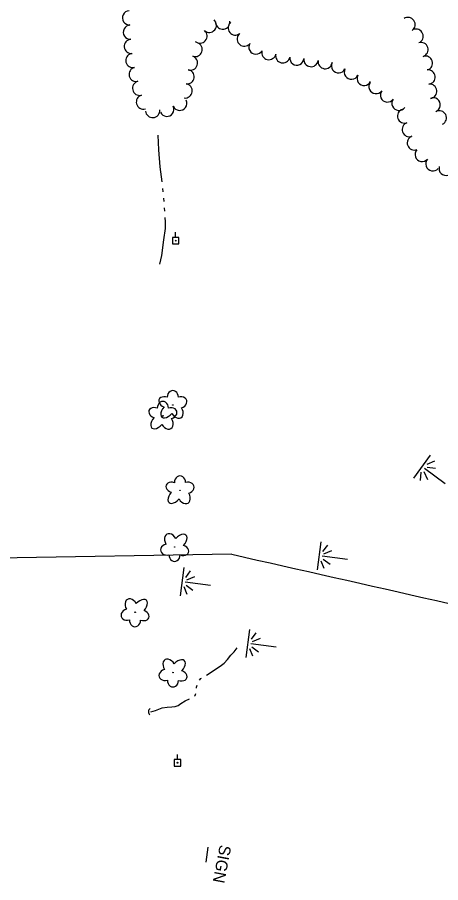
# Model space of a CAD drawing. Extents: x 589250 to 1188077, y 162953 to 363065.
# Drawn here: x 594172.1 to 594389.9, y 182746.8 to 183191.8 of the extents above; entities that cross this region are included whole.
import ezdxf

# ---------------------------------------------------------------- set-up
doc = ezdxf.new("R2010")
doc.units = 0
for name, color, linetype in [('E_DRN', 7, 'Continuous'), ('E_DRN_DrainTile', 7, 'Continuous'), ('E_LAND_TreeLine_P', 7, 'Continuous'), ('E_LAND_Vegetation', 7, 'Continuous'), ('E_SGN', 7, 'Continuous'), ('E_SGN_Text', 7, 'Continuous'), ('E_UTL_EPowerPole', 7, 'Continuous'), ('E_WTR_FlowLine', 7, 'Continuous'), ('E_WTR_Wetland', 7, 'Continuous')]:
    doc.layers.add(name, color=color, linetype=linetype)

# ---------------------------------------------------------------- blocks, each defined once
blk = doc.blocks.new('POINT_DISPLAY')
blk.add_line((0, 0), (0, 0))

msp = doc.modelspace()

# ---------------------------------------------------------------- linework, layer by layer
at = {"layer": 'E_DRN'}
msp.add_arc((594241.63, 182834.79), 2.06, 126.6498, 232.91, dxfattribs=at)
at = {"layer": 'E_DRN_DrainTile'}
msp.add_line((594282.43, 182915.7), (593737.86, 182906.66), dxfattribs=at)
msp.add_lwpolyline([(594282.43, 182915.7), (594289.01, 182914.21), (594295.59, 182912.72), (594302.18, 182911.23), (594308.76, 182909.74), (594315.34, 182908.25), (594321.92, 182906.76), (594328.51, 182905.27), (594335.09, 182903.78), (594341.67, 182902.29), (594348.25, 182900.8), (594354.83, 182899.31), (594361.42, 182897.82), (594368, 182896.32), (594374.58, 182894.83), (594381.16, 182893.34), (594387.75, 182891.85), (594394.33, 182890.36)], dxfattribs=at)
msp.add_lwpolyline([(594282.43, 182915.7), (594289.01, 182914.21), (594295.59, 182912.72), (594302.18, 182911.23), (594308.76, 182909.74), (594315.34, 182908.25), (594321.92, 182906.76), (594328.51, 182905.27), (594335.09, 182903.78), (594341.67, 182902.29), (594348.25, 182900.8), (594354.83, 182899.31), (594361.42, 182897.82), (594368, 182896.32), (594374.58, 182894.83), (594381.16, 182893.34), (594387.75, 182891.85), (594394.33, 182890.36)], dxfattribs=at)
at = {"layer": 'E_LAND_TreeLine_P'}
for centre, start, end in [((594229.87, 183191.47), 93.3878, 273.3878), ((594373.11, 183188.08), 304.3864, 124.3864), ((594230.3, 183184.15), 93.3878, 273.3878), ((594270.9, 183187.67), 228.9302, 48.9302), ((594277.8, 183189.34), 187.6468, 7.6468), ((594284.24, 183186.28), 129.3488, 309.3488), ((594266.08, 183182.14), 228.9302, 48.9302), ((594288.9, 183180.6), 129.3488, 309.3488), ((594377.25, 183182.03), 304.3864, 124.3864), ((594230.83, 183176.83), 94.7983, 274.7983), ((594263.64, 183175.22), 250.7519, 70.7519), ((594294.87, 183176.46), 149.1615, 329.1615), ((594379.79, 183175.18), 287.9728, 107.9728), ((594301.55, 183173.63), 166.7654, 346.7654), ((594231.56, 183169.54), 103.852, 283.852), ((594261.22, 183168.29), 250.7519, 70.7519), ((594308.69, 183171.95), 166.7654, 346.7654), ((594315.93, 183170.82), 173.9877, 353.9877), ((594323.22, 183170.03), 171.8674, 351.8674), ((594330.49, 183168.99), 171.8674, 351.8674), ((594382.05, 183168.2), 287.9728, 107.9728), ((594233.32, 183162.41), 103.852, 283.852), ((594259.47, 183161.2), 262.1828, 82.1828), ((594337.4, 183166.83), 153.5928, 333.5928), ((594343.98, 183163.58), 153.8663, 333.8663), ((594383.43, 183161.03), 276.4981, 96.4981), ((594350.57, 183160.35), 153.8663, 333.8663), ((594235.08, 183155.29), 103.852, 283.852), ((594258.48, 183153.93), 262.1828, 82.1828), ((594356.58, 183156.16), 144.0367, 324.0367), ((594384.26, 183153.74), 276.4981, 96.4981), ((594237.02, 183148.21), 105.8928, 285.8928), ((594362.52, 183151.85), 144.0367, 324.0367), ((594255.7, 183147.55), 204.8071, 24.8071), ((594368.46, 183147.54), 144.0367, 324.0367), ((594386.04, 183146.7), 293.2161, 113.2161), ((594241.73, 183143.85), 184.863, 4.863), ((594249.04, 183144.47), 204.8071, 24.8071), ((594371.35, 183140.97), 109.1923, 289.1923), ((594389.22, 183140.09), 296.6015, 116.6015), ((594373.76, 183134.03), 109.1923, 289.1923), ((594376.37, 183127.18), 110.8966, 290.8966), ((594380.37, 183121.28), 138.9132, 318.9132), ((594385.9, 183116.46), 138.9132, 318.9132), ((594392.72, 183114.07), 165.3179, 345.3179)]:
    msp.add_arc(centre, 3.67, start, end, dxfattribs=at)
at = {"layer": 'E_LAND_Vegetation'}
for centre in [(594252.14, 182992.45), (594247.01, 182986.86), (594255.83, 182948.52), (594253.1, 182919.39), (594232.76, 182885.87), (594252.26, 182854.88)]:
    msp.add_circle(centre, 0.128, dxfattribs=at)
for centre, major_axis, ratio in [((594248.43, 182993.96), (3.43, -1.17), 0.716896), ((594252.14, 182996.43), (0.01, -3.45), 0.832022), ((594255.83, 182993.73), (-3.46, -1.05), 0.782863), ((594243.29, 182988.37), (3.43, -1.17), 0.716896), ((594247, 182990.84), (0.01, -3.45), 0.832022), ((594249.62, 182989.77), (3.11, 3.59), 0.560249), ((594250.7, 182988.14), (-3.46, -1.05), 0.782863), ((594254.13, 182989.53), (-2.15, 3.63), 0.691916), ((594244.48, 182984.18), (3.11, 3.59), 0.560249), ((594249, 182983.94), (-2.15, 3.63), 0.691916), ((594255.82, 182952.5), (0.01, -3.45), 0.832022), ((594252.11, 182950.03), (3.43, -1.17), 0.716896), ((594259.52, 182949.8), (-3.46, -1.05), 0.782863), ((594253.3, 182945.84), (3.11, 3.59), 0.560249), ((594257.82, 182945.6), (-2.15, 3.63), 0.691916), ((594251.16, 182922.34), (2.08, -3.67), 0.691916), ((594255.68, 182922.02), (-3.18, -3.53), 0.560249), ((594249.39, 182918.18), (3.48, 0.98), 0.782863), ((594256.79, 182917.8), (-3.41, 1.23), 0.716896), ((594253.03, 182915.41), (0.06, 3.45), 0.832022), ((594230.82, 182888.82), (2.08, -3.67), 0.691916), ((594235.33, 182888.5), (-3.18, -3.53), 0.560249), ((594229.04, 182884.66), (3.48, 0.98), 0.782863), ((594236.44, 182884.28), (-3.41, 1.23), 0.716896), ((594232.68, 182881.89), (0.06, 3.45), 0.832022), ((594250.32, 182857.83), (2.08, -3.67), 0.691916), ((594254.83, 182857.5), (-3.18, -3.53), 0.560249), ((594248.55, 182853.67), (3.48, 0.98), 0.782863), ((594255.94, 182853.29), (-3.41, 1.23), 0.716896), ((594252.19, 182850.89), (0.06, 3.45), 0.832022)]:
    msp.add_ellipse(centre, major_axis=major_axis, ratio=ratio, start_param=1.570796, end_param=4.712389, dxfattribs=at)
at = {"layer": 'E_SGN'}
msp.add_line((594269.26, 182757.3), (594270.25, 182765.14), dxfattribs=at)
at = {"layer": 'E_UTL_EPowerPole'}
for points in [[(594253.58, 183078.6), (594253.58, 183081.25)], [(594255.26, 183078.6), (594251.9, 183078.6)], [(594251.9, 183078.6), (594251.9, 183075.25)], [(594255.26, 183075.25), (594255.26, 183078.6)], [(594251.9, 183075.25), (594255.26, 183075.25)], [(594256.22, 182810.17), (594252.87, 182810.17)], [(594252.87, 182810.17), (594252.87, 182806.81)], [(594254.54, 182810.17), (594254.54, 182812.81)], [(594256.22, 182806.81), (594256.22, 182810.17)], [(594252.87, 182806.81), (594256.22, 182806.81)]]:
    msp.add_lwpolyline(points, dxfattribs=at)
for centre in [(594253.61, 183076.93), (594254.57, 182808.49)]:
    msp.add_circle(centre, 0.217, dxfattribs=at)
at = {"layer": 'E_WTR_FlowLine'}
for p, q in [((594244.95, 183123.7), (594244.65, 183131.24)), ((594245.65, 183114.91), (594244.95, 183123.7)), ((594246.59, 183107.1), (594245.65, 183114.91)), ((594247.12, 183102.11), (594246.94, 183103.78)), ((594247.64, 183097.13), (594247.46, 183098.79)), ((594247.99, 183092.13), (594247.88, 183093.79)), ((594248.35, 183086.68), (594248.21, 183088.79)), ((594248.31, 183083.23), (594248.35, 183086.68)), ((594247.56, 183077.32), (594248.31, 183083.23)), ((594246.52, 183069.28), (594247.56, 183077.32)), ((594245.45, 183064.82), (594246.52, 183069.28)), ((594283.68, 182865.56), (594285.15, 182867.59)), ((594280.21, 182861.65), (594281.94, 182863.79)), ((594281.94, 182863.79), (594283.68, 182865.56)), ((594274.12, 182856.55), (594276.48, 182858.11)), ((594276.48, 182858.11), (594278.48, 182859.77)), ((594278.48, 182859.77), (594280.21, 182861.65)), ((594269.41, 182853.43), (594271.92, 182855.09)), ((594271.92, 182855.09), (594274.12, 182856.55)), ((594265.79, 182850.96), (594266.57, 182851.82)), ((594266.57, 182851.82), (594266.85, 182851.97)), ((594264.34, 182846.91), (594264.36, 182847.28)), ((594264.36, 182847.28), (594264.62, 182848.35)), ((594256.27, 182838.89), (594258.47, 182840.29)), ((594258.47, 182840.29), (594260.78, 182841.29)), ((594263.29, 182842.71), (594263.61, 182843.04)), ((594263.61, 182843.04), (594263.88, 182844.02)), ((594243.23, 182835.33), (594246.59, 182836.73)), ((594246.59, 182836.73), (594249.15, 182837.14)), ((594249.15, 182837.14), (594251.56, 182837.23)), ((594251.56, 182837.23), (594253.28, 182837.43)), ((594253.28, 182837.43), (594254.8, 182838)), ((594254.8, 182838), (594256.27, 182838.89)), ((594240.82, 182834.66), (594243.23, 182835.33))]:
    msp.add_line(p, q, dxfattribs=at)
at = {"layer": 'E_WTR_Wetland'}
for p, q in [((594384.55, 182966.61), (594375.95, 182954.86)), ((594386.66, 182963.52), (594382.86, 182961.81)), ((594382.96, 182960.4), (594387.29, 182959.9)), ((594379.46, 182953.69), (594379.94, 182957.84)), ((594381.32, 182958.17), (594383.1, 182954.18)), ((594392.2, 182951.95), (594381.55, 182959.75)), ((594328.28, 182922.1), (594326.39, 182907.66)), ((594331.61, 182920.41), (594329.1, 182917.08)), ((594329.87, 182915.89), (594333.91, 182917.54)), ((594330.03, 182908.33), (594328.46, 182912.19)), ((594342.04, 182912.93), (594328.95, 182914.64)), ((594329.51, 182913.15), (594332.99, 182910.51)), ((594257.79, 182908.81), (594255.9, 182894.38)), ((594261.11, 182907.12), (594258.6, 182903.79)), ((594259.37, 182902.6), (594263.41, 182904.26)), ((594259.53, 182895.05), (594257.97, 182898.91)), ((594271.54, 182899.64), (594258.45, 182901.36)), ((594259.02, 182899.86), (594262.49, 182897.23)), ((594291.53, 182877.03), (594289.64, 182862.59)), ((594294.86, 182875.33), (594292.35, 182872.01)), ((594293.12, 182870.81), (594297.16, 182872.47)), ((594293.28, 182863.26), (594291.71, 182867.12)), ((594305.29, 182867.86), (594292.19, 182869.57)), ((594292.76, 182868.08), (594296.24, 182865.44))]:
    msp.add_line(p, q, dxfattribs=at)

# ---------------------------------------------------------------- block references
for p, rotation in [((594380.19, 182960.64), 126.21810079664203), ((594380.22, 182960.69), 126.21810079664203), ((594380.51, 182961.09), 126.21810079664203), ((594381.55, 182959.75), 126.21810079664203), ((594382.56, 182959.01), 126.21810079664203), ((594327.32, 182914.77), 97.45529024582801), ((594327.33, 182914.83), 97.45529024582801), ((594327.4, 182915.32), 97.45529024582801), ((594328.95, 182914.64), 97.45529024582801), ((594330.19, 182914.48), 97.45529024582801), ((594256.83, 182901.49), 97.45529024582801), ((594256.84, 182901.55), 97.45529024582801), ((594256.9, 182902.03), 97.45529024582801), ((594258.45, 182901.36), 97.45529024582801), ((594259.7, 182901.19), 97.45529024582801), ((594290.57, 182869.7), 97.45529024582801), ((594290.58, 182869.76), 97.45529024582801), ((594290.64, 182870.24), 97.45529024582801), ((594292.19, 182869.57), 97.45529024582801), ((594293.44, 182869.41), 97.45529024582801)]:
    msp.add_blockref('POINT_DISPLAY', p, dxfattribs=dict(at, rotation=rotation))

# ---------------------------------------------------------------- texts
at = {"layer": 'E_SGN_Text'}
msp.add_text('SIGN', height=6, rotation=259.2389, dxfattribs=at).set_placement((594276.31, 182766.56))

doc.saveas('drawing.dxf')
